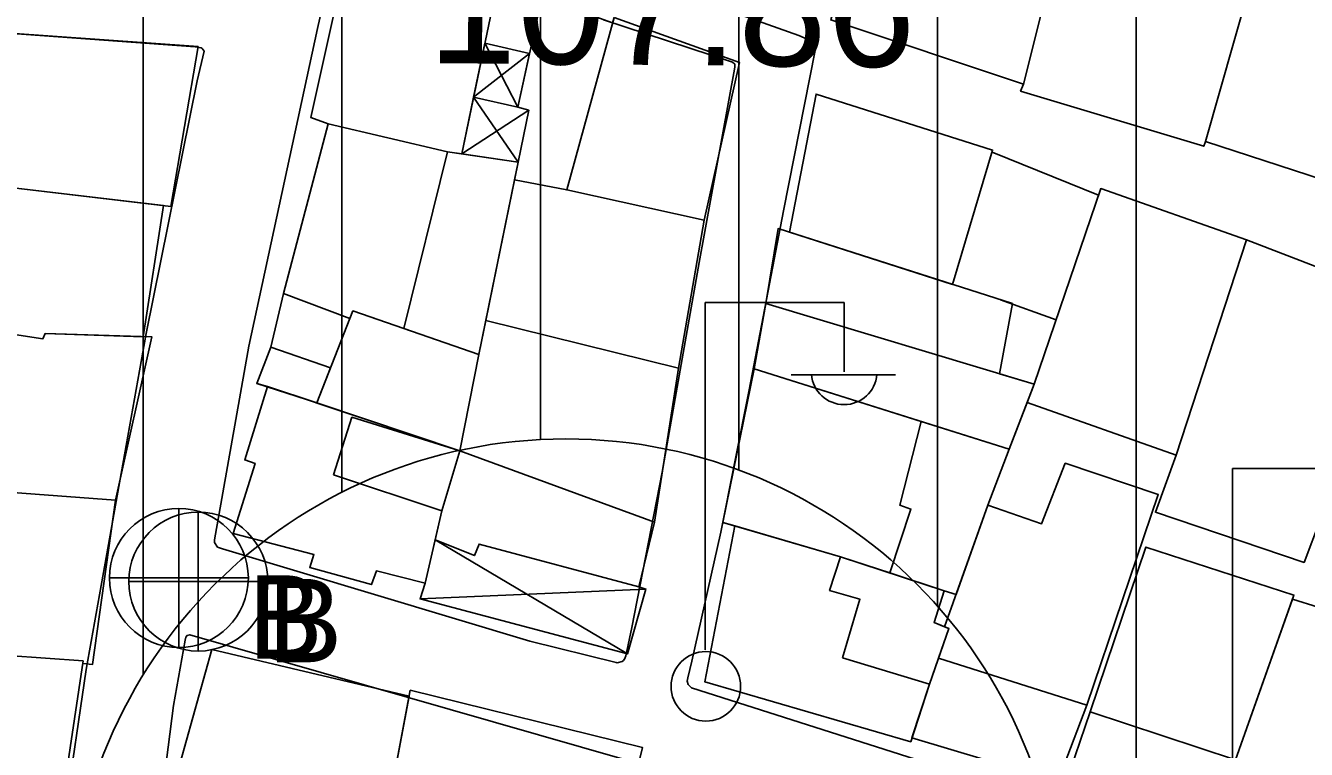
# Model space of a CAD drawing. Extents: x 417997 to 421451, y 4451742 to 4455216.
# Drawn here: x 419340.2 to 419404.7, y 4453130.9 to 4453167.3 of the extents above; entities that cross this region are included whole.
import ezdxf

# ---------------------------------------------------------------- set-up
doc = ezdxf.new("R2010")
doc.units = 0
for name, color, linetype in [('B_Mesken', 7, 'Continuous'), ('B_Sundurma', 7, 'Continuous'), ('B_Teras', 7, 'Continuous'), ('S_Elektrik_Diregi', 7, 'Continuous'), ('S_Rogar_Kapagi_Buski', 7, 'Continuous'), ('Sinir_Duvar_tek_tarafa_ait', 7, 'Continuous'), ('SM_DAIRE', 7, 'Continuous'), ('TR_ORTAYOGUNKONUT', 7, 'Continuous'), ('Y_Yol_Kotu', 7, 'Continuous'), ('Yol_Sose', 7, 'Continuous')]:
    doc.layers.add(name, color=color, linetype=linetype)

msp = doc.modelspace()

# ---------------------------------------------------------------- linework, layer by layer
at = {"layer": 'B_Mesken'}
for points in [[(419383.596, 4453177.867), (419380.742, 4453167.596), (419390.442, 4453164.359), (419393.025, 4453174.66)], [(419402.508, 4453171.624), (419402.618, 4453171.839), (419397.323, 4453173.607), (419397.075, 4453173.043), (419393.025, 4453174.66), (419390.442, 4453164.359), (419390.304, 4453164.009), (419399.525, 4453161.226), (419399.608, 4453161.468)], [(419362.158, 4453160.847), (419363.99, 4453169.637), (419356.604, 4453171.908), (419354.556, 4453162.679), (419355.441, 4453162.366), (419361.436, 4453160.952)], [(419402.508, 4453171.624), (419399.608, 4453161.468), (419409.242, 4453158.327), (419412.165, 4453168.478), (419412.277, 4453168.936)], [(419366.191, 4453168.739), (419369.759, 4453167.453), (419369.832, 4453167.719), (419376.149, 4453165.448), (419374.362, 4453157.504), (419367.449, 4453159.03), (419364.815, 4453159.543), (419364.997, 4453160.436), (419365.535, 4453163.045), (419364.985, 4453163.201)], [(419348.879, 4453166.25), (419339.181, 4453166.94), (419338.604, 4453166.976), (419336.374, 4453167.236), (419335.829, 4453159.626), (419335.825, 4453159.381), (419337.486, 4453159.137), (419337.498, 4453159.408), (419338.57, 4453159.253), (419347.513, 4453158.194)], [(419386.881, 4453154.265), (419378.659, 4453156.896), (419380.006, 4453163.854), (419388.894, 4453161.037)], [(419353.182, 4453153.806), (419355.441, 4453162.366), (419361.436, 4453160.952), (419364.997, 4453160.436), (419364.815, 4453159.543), (419363.021, 4453150.742), (419359.241, 4453152.05), (419356.681, 4453152.937), (419356.681, 4453152.937), (419356.528, 4453152.549), (419353.182, 4453153.806)], [(419338.57, 4453159.253), (419337.498, 4453159.408), (419337.486, 4453159.137), (419337.157, 4453155.322), (419336.528, 4453155.403), (419336.217, 4453152.268), (419341.073, 4453151.53), (419341.184, 4453151.799), (419346.122, 4453151.638), (419347.149, 4453158.238)], [(419364.815, 4453159.543), (419367.449, 4453159.03), (419374.362, 4453157.504), (419373.078, 4453150.058), (419363.37, 4453152.454)], [(419390.992, 4453149.244), (419390.632, 4453148.316), (419398.131, 4453145.662), (419401.67, 4453156.512), (419394.338, 4453159.1)], [(419377.481, 4453153.302), (419378.086, 4453157.079), (419389.89, 4453153.302), (419389.235, 4453149.772), (419390.992, 4453149.244), (419390.632, 4453148.316), (419389.725, 4453145.977), (419376.881, 4453150.012)], [(419401.67, 4453156.512), (419409.434, 4453153.535), (419407.34, 4453147.64), (419405.405, 4453142.447), (419404.58, 4453140.271), (419397.094, 4453142.796), (419398.131, 4453145.662)], [(419352.546, 4453151.112), (419353.182, 4453153.806), (419356.528, 4453152.549), (419356.681, 4453152.937), (419356.681, 4453152.937), (419359.241, 4453152.05), (419363.021, 4453150.742), (419362.067, 4453145.894), (419354.864, 4453148.299), (419351.84, 4453149.272)], [(419336.217, 4453152.268), (419341.073, 4453151.53), (419341.184, 4453151.799), (419346.56, 4453151.624), (419344.728, 4453143.402), (419334.151, 4453144.198), (419334.452, 4453149.119), (419335.033, 4453149.078), (419335.177, 4453150.552), (419335.318, 4453152), (419336.186, 4453151.954)], [(419363.37, 4453152.454), (419363.021, 4453150.742), (419362.067, 4453145.894), (419371.874, 4453142.291), (419373.078, 4453150.058)], [(419375.301, 4453142.285), (419376.881, 4453150.012), (419385.294, 4453147.369), (419389.725, 4453145.977), (419388.65, 4453143.154), (419387.051, 4453138.654), (419386.453, 4453138.839), (419383.716, 4453139.739), (419381.231, 4453140.556)], [(419361.162, 4453142.869), (419362.067, 4453145.894), (419352.373, 4453149.131), (419351.231, 4453145.433), (419351.757, 4453145.256), (419350.651, 4453141.732), (419354.714, 4453140.664), (419354.506, 4453140.011), (419357.615, 4453139.154), (419357.862, 4453139.836), (419360.31, 4453139.228)], [(419360.821, 4453141.411), (419361.162, 4453142.869), (419362.067, 4453145.894), (419371.874, 4453142.291), (419371.079, 4453139.045), (419363.035, 4453141.193), (419362.8, 4453140.615)], [(419393.64, 4453133.08), (419392.17, 4453129.236), (419384.832, 4453131.426), (419385.721, 4453134.141), (419385.721, 4453134.141), (419386.175, 4453135.446), (419386.694, 4453136.934), (419386.472, 4453137.025), (419388.65, 4453143.154), (419391.357, 4453142.216), (419392.547, 4453145.265), (419397.237, 4453143.697)], [(419343.074, 4453135.178), (419343.561, 4453135.118), (419344.728, 4453143.402), (419334.151, 4453144.198), (419334.147, 4453140.435), (419333.873, 4453135.962), (419335.534, 4453135.879), (419335.56, 4453136.215), (419339.331, 4453135.825), (419339.307, 4453135.587), (419343.093, 4453135.308)], [(419385.721, 4453134.141), (419384.771, 4453131.237), (419374.399, 4453134.258), (419375.911, 4453142.116), (419381.231, 4453140.556), (419386.453, 4453138.839), (419385.942, 4453137.24), (419386.472, 4453137.025), (419386.694, 4453136.934)], [(419401.126, 4453130.32), (419399.968, 4453126.822), (419392.545, 4453129.042), (419393.799, 4453132.734), (419396.601, 4453141.04), (419404.063, 4453138.626)], [(419411.757, 4453135.992), (419403.99, 4453138.418), (419401.126, 4453130.32), (419399.968, 4453126.822), (419399.719, 4453126.337), (419407.745, 4453123.887), (419409.262, 4453128.659)], [(419343.093, 4453135.308), (419341.998, 4453128.005), (419333.123, 4453128.349), (419333.294, 4453132.694), (419333.456, 4453135.996), (419333.873, 4453135.962), (419335.534, 4453135.879), (419335.56, 4453136.215), (419339.331, 4453135.825), (419339.307, 4453135.587)], [(419349.576, 4453135.882), (419359.504, 4453133.539), (419358.091, 4453125.952), (419357.978, 4453125.414), (419347.348, 4453127.897)], [(419359.56, 4453133.839), (419371.268, 4453130.938), (419369.423, 4453123.38), (419358.091, 4453125.952)]]:
    msp.add_lwpolyline(points, close=True, dxfattribs=at)
at = {"layer": 'B_Sundurma'}
for p, q in [((419363.32, 4453166.421), (419364.985, 4453163.201)), ((419362.751, 4453163.695), (419365.571, 4453165.894)), ((419362.751, 4453163.695), (419364.997, 4453160.436)), ((419362.158, 4453160.847), (419365.535, 4453163.045)), ((419370.514, 4453135.661), (419360.821, 4453141.411)), ((419371.433, 4453138.926), (419360.059, 4453138.433))]:
    msp.add_line(p, q, dxfattribs=at)
for points in [[(419362.751, 4453163.695), (419363.32, 4453166.421), (419365.571, 4453165.894), (419364.985, 4453163.201)], [(419364.985, 4453163.201), (419362.751, 4453163.695), (419362.158, 4453160.847), (419364.997, 4453160.436), (419365.535, 4453163.045)], [(419371.079, 4453139.045), (419371.433, 4453138.926), (419370.514, 4453135.661), (419360.059, 4453138.433), (419360.31, 4453139.228), (419360.821, 4453141.411), (419362.8, 4453140.615), (419363.035, 4453141.193)]]:
    msp.add_lwpolyline(points, close=True, dxfattribs=at)
at = {"layer": 'B_Teras'}
for points in [[(419374.362, 4453157.504), (419376.149, 4453165.448), (419369.832, 4453167.719), (419367.449, 4453159.03)], [(419363.021, 4453150.742), (419359.241, 4453152.05), (419361.436, 4453160.952), (419364.997, 4453160.436)], [(419362.067, 4453145.894), (419354.864, 4453148.299), (419356.681, 4453152.937), (419363.021, 4453150.742)], [(419389.725, 4453145.977), (419390.992, 4453149.244), (419377.481, 4453153.302), (419376.881, 4453150.012)], [(419355.555, 4453150.063), (419354.864, 4453148.299), (419352.373, 4453149.131), (419351.84, 4453149.272), (419352.546, 4453151.112)], [(419383.716, 4453139.739), (419381.231, 4453140.556), (419375.911, 4453142.116), (419375.301, 4453142.285), (419376.881, 4453150.012), (419385.294, 4453147.369), (419384.228, 4453143.144), (419384.777, 4453142.952)], [(419355.7, 4453144.682), (419356.627, 4453147.578), (419362.067, 4453145.894), (419361.162, 4453142.869)], [(419392.547, 4453145.265), (419397.237, 4453143.697), (419393.64, 4453133.08), (419386.175, 4453135.446), (419386.694, 4453136.934), (419386.472, 4453137.025), (419388.65, 4453143.154), (419391.357, 4453142.216)], [(419381.339, 4453135.469), (419382.211, 4453138.415), (419380.681, 4453138.855), (419381.231, 4453140.556), (419386.453, 4453138.839), (419385.942, 4453137.24), (419386.694, 4453136.934), (419385.721, 4453134.141)], [(419393.799, 4453132.734), (419396.601, 4453141.04), (419404.063, 4453138.626), (419401.126, 4453130.32)]]:
    msp.add_lwpolyline(points, close=True, dxfattribs=at)
at = {"layer": 'S_Elektrik_Diregi'}
for p, q in [((419374.416, 4453135.861), (419374.416, 4453153.361)), ((419374.416, 4453153.361), (419381.416, 4453153.361)), ((419381.416, 4453149.861), (419381.416, 4453153.361)), ((419378.756, 4453149.721), (419384.006, 4453149.721)), ((419400.974, 4453127.505), (419400.974, 4453145.005)), ((419400.974, 4453145.005), (419407.974, 4453145.005))]:
    msp.add_line(p, q, dxfattribs=at)
msp.add_circle((419374.452, 4453134.025), 1.75, dxfattribs=at)
msp.add_arc((419381.417, 4453149.873), 1.658, 184.83843, 355.14641, dxfattribs=at)
at = {"layer": 'S_Rogar_Kapagi_Buski'}
for p, q in [((419347.914, 4453142.984), (419347.914, 4453135.984)), ((419348.894, 4453142.804), (419348.894, 4453135.804)), ((419344.414, 4453139.484), (419351.414, 4453139.484)), ((419345.394, 4453139.304), (419352.394, 4453139.304))]:
    msp.add_line(p, q, dxfattribs=at)
for centre in [(419347.914, 4453139.484), (419348.894, 4453139.304)]:
    msp.add_circle(centre, 3.5, dxfattribs=at)
at = {"layer": 'Sinir_Duvar_tek_tarafa_ait'}
for points in [[(419388.863, 4453160.932), (419394.226, 4453158.77)], [(419389.288, 4453153.495), (419392.092, 4453152.484)]]:
    msp.add_lwpolyline(points, dxfattribs=at)
at = {"layer": 'SM_DAIRE'}
msp.add_circle((419367.404, 4453121.487), 25, dxfattribs=at)
msp.add_circle((419367.404, 4453121.487), 25, dxfattribs=at)
at = {"layer": 'TR_ORTAYOGUNKONUT'}
for p, q in [((419356.12, 4453143.795), (419356.12, 4453202.159)), ((419356.12, 4453143.795), (419356.12, 4453202.159)), ((419366.12, 4453146.454), (419366.12, 4453200.526)), ((419366.12, 4453146.454), (419366.12, 4453200.526)), ((419376.12, 4453144.918), (419376.12, 4453198.892)), ((419376.12, 4453144.918), (419376.12, 4453198.892)), ((419386.12, 4453138.062), (419386.12, 4453197.259)), ((419386.12, 4453138.062), (419386.12, 4453197.259)), ((419396.12, 4453052.846), (419396.12, 4453195.626)), ((419396.12, 4453052.846), (419396.12, 4453195.626)), ((419346.12, 4453134.601), (419346.12, 4453169.18)), ((419346.12, 4453134.601), (419346.12, 4453169.18))]:
    msp.add_line(p, q, dxfattribs=at)
at = {"layer": 'Yol_Sose'}
for points in [[(419398.513, 4453172.559), (419382.317, 4453177.383), (419359.709, 4453184.374), (419352.1, 4453186.775), (419351.453, 4453186.952), (419351.103, 4453186.957), (419350.912, 4453186.97), (419350.824, 4453186.945), (419350.685, 4453186.858), (419350.584, 4453186.669), (419350.555, 4453186.516), (419350.581, 4453186.149), (419352.597, 4453180.366), (419354.307, 4453176.187), (419354.501, 4453175.918), (419354.695, 4453175.727), (419354.716, 4453175.703), (419366.306, 4453171.382), (419379.133, 4453166.803), (419379.547, 4453166.615), (419379.818, 4453166.346), (419379.95, 4453166.049), (419378.362, 4453157.982)], [(419372.249, 4453144.813), (419370.725, 4453136.99), (419370.421, 4453135.559), (419370.369, 4453135.421), (419370.298, 4453135.321), (419370.239, 4453135.27), (419369.984, 4453135.215), (419369.935, 4453135.223), (419365.582, 4453136.3), (419350.11, 4453140.948), (419349.862, 4453141.043), (419349.715, 4453141.263), (419349.707, 4453141.405), (419351.432, 4453151.154), (419354.894, 4453167.165), (419355.902, 4453171.628)], [(419323.234, 4453162.872), (419323.797, 4453167.992), (419324.112, 4453168.034), (419348.737, 4453166.237), (419349.031, 4453166.189), (419349.088, 4453166.148), (419349.196, 4453166.013), (419348.829, 4453164.529)], [(419369.293, 4453167.601), (419375.789, 4453165.464), (419375.909, 4453165.365), (419375.904, 4453165.237), (419375.895, 4453165.119)], [(419375.895, 4453165.119), (419374.112, 4453155.369), (419372.249, 4453144.813)], [(419348.829, 4453164.529), (419346.264, 4453151.794), (419343.243, 4453134.876)], [(419378.362, 4453157.982), (419376.634, 4453148.963), (419375.215, 4453141.799), (419373.751, 4453135.3), (419373.541, 4453134.461), (419373.514, 4453134.285), (419373.557, 4453134.122), (419373.726, 4453133.955), (419385.785, 4453130.106), (419405.959, 4453123.754), (419421.733, 4453118.884), (419436.159, 4453114.034), (419448.448, 4453110.269), (419470.697, 4453103.168), (419482.717, 4453099.641), (419490.836, 4453096.714), (419490.903, 4453096.695), (419491.057, 4453096.689), (419491.151, 4453096.724), (419497.19, 4453104.714), (419502.832, 4453114.204), (419505.602, 4453119.163)], [(419344.751, 4453110.247), (419346.007, 4453120.192), (419347.651, 4453133.054), (419348.232, 4453136.351), (419348.258, 4453136.505), (419348.333, 4453136.591), (419348.46, 4453136.628), (419370.355, 4453130.345), (419370.905, 4453130.156), (419371.117, 4453129.995), (419371.235, 4453129.785), (419371.249, 4453129.678), (419368.702, 4453117.961), (419366.246, 4453103.542), (419365.789, 4453100.42), (419365.658, 4453100.269), (419365.578, 4453100.238), (419354, 4453103.054), (419344.263, 4453105.582), (419344.163, 4453105.658), (419344.143, 4453105.696), (419344.063, 4453105.857)], [(419343.243, 4453134.876), (419341.139, 4453120.428), (419339.532, 4453107.752), (419339.203, 4453105.964), (419339.153, 4453105.665), (419339.088, 4453105.591), (419338.908, 4453105.466), (419338.705, 4453105.448), (419337.681, 4453105.556)]]:
    msp.add_lwpolyline(points, dxfattribs=at)

# ---------------------------------------------------------------- texts
at = {"layer": 'S_Rogar_Kapagi_Buski'}
for p in [(419351.414, 4453135.42), (419352.394, 4453135.24)]:
    msp.add_text('B', height=4.2, dxfattribs=at).set_placement(p)
at = {"layer": 'Y_Yol_Kotu'}
msp.add_text('107.86 ', height=6, rotation=359.53575, dxfattribs=at).set_placement((419360.449, 4453165.418))

doc.saveas('drawing.dxf')
